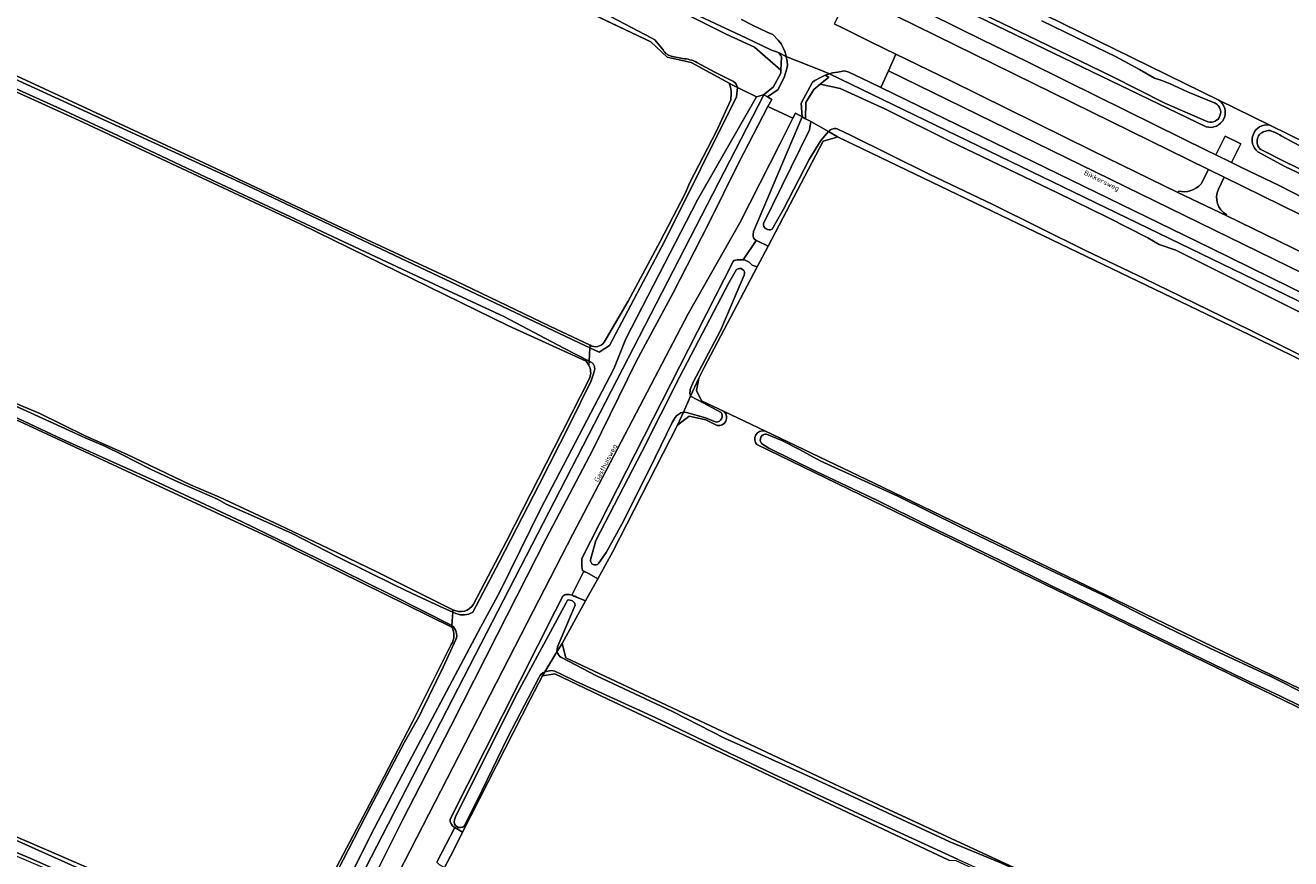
# Model space of a CAD drawing. Header units: metres. Extents: x 149984 to 156489, y 469398 to 478068.
# Tile 355 of 656: x 152621 to 152851, y 472955 to 473107. Entities that reach past the tile are written whole.
import ezdxf
from ezdxf.enums import TextEntityAlignment as Align

# ---------------------------------------------------------------- set-up
doc = ezdxf.new("R2010")
doc.units = ezdxf.units.M
doc.header["$LTSCALE"] = 0.75
for name, color, linetype, lineweight in [('B-WE-GK-BESCHOEIING-G', 252, 'GK-BESCHOEIING-SO', 18), ('B-WE-GR-GRAS-GV', 252, 'Continuous', 13), ('B-WE-IE-TERREINAFSCHEIDING_KUNSTMATIG_MUUR-GV', 252, 'Continuous', 18), ('B-WE-OG-TERREIN_ERF-GV', 252, 'Continuous', 18), ('B-WE-OG-TERREIN_OEVER-GV', 252, 'Continuous', 18), ('B-WE-OG-TOPOGRAFIE-T18', 7, 'Continuous', 18), ('B-WE-OG-WATER-GV', 252, 'Continuous', 18), ('B-WE-OG-WATER_MEER-GV', 252, 'Continuous', 18), ('B-WE-OG-WATER_SLOOT-GV', 252, 'Continuous', 18), ('B-WE-OG-WEG-GV', 252, 'Continuous', 18), ('B-WE-VH-GESLOTENVERHARDING_ASFALT-GV', 252, 'Continuous', 18), ('B-WE-VH-GESLOTENVERHARDING_BETON-GV', 252, 'Continuous', 18), ('B-WE-VH-HALFVERHARDING_GRASBETONSTEEN-GV', 252, 'Continuous', 18)]:
    doc.layers.add(name, color=color, linetype=linetype, lineweight=lineweight)
doc.styles.add('NLCS-ISO-M500-T18', font='NLCS-ISO.ttf', dxfattribs={"height": 0.9})
doc.linetypes.add('GK-BESCHOEIING-SO', pattern='A,18,-3,[1,NLCS.SHX,S=0.6,R=0,X=0,Y=0],-3', length=24)

msp = doc.modelspace()

# ---------------------------------------------------------------- linework, layer by layer
at = {"layer": 'B-WE-GK-BESCHOEIING-G', "flags": 128}
for points in [[(152242.726, 473311.329), (152278.641, 473297.508), (152300.284, 473289.179), (152330.599, 473277.177), (152363.538, 473264.135), (152409.901, 473245.779), (152446.733, 473231.174), (152468.787, 473221.985), (152519.095, 473201.023), (152543.369, 473191.262), (152591.663, 473171.879), (152606.481, 473165.484), (152649.017, 473144.529), (152660.296, 473138.966), (152697.994, 473121.026), (152734.701, 473103.558), (152737.664, 473100.75), (152742.032, 473099.814), (152748.964, 473096.06)], [(152748.964, 473096.06), (152749.519, 473095.759)]]:
    msp.add_lwpolyline(points, dxfattribs=at)
at = {"layer": 'B-WE-GR-GRAS-GV', "flags": 128}
for points in [[(152748.964, 473096.06), (152742.032, 473099.814), (152737.664, 473100.75), (152734.701, 473103.558), (152660.296, 473138.966), (152625.823, 473155.969), (152606.481, 473165.484), (152591.663, 473171.879), (152520.325, 473200.511), (152445.661, 473231.621), (152300.284, 473289.179), (152242.726, 473311.329), (152240.542, 473310.861), (152238.67, 473309.925), (152212.96, 473263.539)], [(152654.789, 473182.857), (152838.067, 473092.951), (152847.199, 473088.471), (152854.277, 473084.999), (152863.802, 473103.784), (152855.159, 473108.263), (152854.07, 473108.827), (152848.679, 473111.621), (152725.254, 473175.585), (152672.111, 473204.855), (152666.836, 473207.069), (152663.777, 473205.252)], [(152470.499, 473157.701), (152481.013, 473153.593), (152502.051, 473144.978), (152520.618, 473137.645), (152540.028, 473129.795), (152556.254, 473123.579), (152563.344, 473120.551), (152573.888, 473116.496), (152591.9, 473109.099), (152604.96, 473103.913), (152621.014, 473096.612), (152636.424, 473089.412), (152653.408, 473081.523), (152667.066, 473075.106), (152683.021, 473067.627), (152699.175, 473060.076), (152716.343, 473051.839), (152723.661, 473048.36)], [(152723.458, 473044.728), (152722.979, 473045.481), (152708.848, 473051.906), (152671.068, 473070.365), (152630.575, 473089.31), (152611.317, 473098.029), (152599.082, 473103.224), (152581.721, 473110.072), (152560.449, 473119.065), (152549.178, 473123.713), (152534.965, 473129.375), (152524.303, 473133.6), (152508.385, 473139.914), (152497.248, 473144.368), (152485.438, 473149.141), (152469.698, 473155.528)], [(152698.513, 472997.095), (152665.753, 473013.221), (152619.788, 473034.552), (152540.386, 473066.508), (152448.212, 473104.047), (152446.594, 473104.706), (152418.088, 473035.886)], [(152726.238, 473048.905), (152730.613, 473056.362), (152736.427, 473067.255), (152740.979, 473075.945), (152741.796, 473077.953), (152746.659, 473087.337), (152749.252, 473093.01)], [(152997.838, 472974.631), (152845.173, 473049.508), (152768.708, 473086.285), (152768.171, 473086.124), (152766.062, 473085.491), (152756.046, 473066.396), (152754.082, 473062.653), (152744.455, 473044.299), (152743.44, 473042.364), (152743.374, 473041.991), (152743.043, 473040.115), (152743.969, 473038.263), (152748.088, 473036.299), (152755.438, 473032.795), (152775.323, 473023.314), (152895.047, 472965.503)], [(152702.469, 473001.287), (152708.44, 473012.71), (152718.606, 473032.548), (152723.615, 473042.448)], [(152612.17, 473040.691), (152623.431, 473036.017), (152631.839, 473031.898), (152639.355, 473028.58), (152650.952, 473022.991), (152656.247, 473020.76), (152667.147, 473015.633), (152676.06, 473011.418), (152685.012, 473007.079), (152697.701, 473000.756), (152698.712, 473000.253)], [(152420.26, 473035.057), (152487.514, 473009.389), (152498.589, 473005.422), (152509.729, 473001.346), (152523.559, 472996.08), (152533.34, 472992.707), (152542.103, 472989.345), (152555.793, 472984.201), (152567.391, 472979.747), (152574.653, 472976.898), (152590.382, 472970.618), (152599.237, 472967.147), (152608.924, 472963.326), (152618.598, 472959.238), (152627.002, 472955.613), (152636.336, 472951.574), (152647.506, 472946.668), (152658.012, 472941.859), (152667.172, 472937.771)], [(152746.811, 473033.784), (152744.754, 473034.781), (152742.771, 473035.212), (152741.7, 473035.444), (152739.576, 473033.851), (152727.759, 473010.748), (152725.074, 473005.885), (152722.85, 473001.856), (152718.597, 472994.151), (152719.261, 472991.495), (152777.152, 472964.276), (152887.091, 472913.423), (152967.155, 472876.511), (153036.73, 472844.645), (153109.89, 472810.787), (153193.539, 472772.547), (153239.347, 472751.568)], [(152755.438, 473032.795), (152748.088, 473036.299)], [(153109.939, 472859.548), (153079.882, 472873.856), (152979.769, 472921.788), (152890.941, 472963.878), (152815.218, 473000.62), (152814.595, 473000.923), (152753.996, 473030.301)], [(152669.566, 472938.648), (152673.95, 472946.637), (152685.371, 472968.271), (152691.385, 472979.883), (152698.403, 472993.961)], [(153049.872, 472835.275), (152985.473, 472864.239), (152969.563, 472871.256), (152962.268, 472874.363), (152959.516, 472875.564), (152945.994, 472882.072), (152877.305, 472913.955), (152874.965, 472914.802), (152836.786, 472932.842), (152812.451, 472944.425), (152790.254, 472954.595), (152789.083, 472954.635), (152730.009, 472982.543), (152726.793, 472984.062), (152717.234, 472988.578), (152715.024, 472988.258), (152714.987, 472988.253), (152712.778, 472983.919), (152700.484, 472959.791), (152698.803, 472956.492), (152697.162, 472953.365), (152686.059, 472932.206)]]:
    msp.add_lwpolyline(points, dxfattribs=at)
at = {"layer": 'B-WE-GR-GRAS-GV'}
for points in [[(152749.252, 473093.01, 0.1329209), (152748.964, 473096.06)], [(152723.661, 473048.36, 0.3876385), (152726.238, 473048.905)], [(152723.615, 473042.448, 0.2066867), (152723.458, 473044.728)], [(152748.088, 473036.299, -0.7352152), (152746.811, 473033.784)], [(152753.996, 473030.301, -0.7101567), (152755.438, 473032.795)], [(152698.712, 473000.253, 0.3926473), (152702.469, 473001.287)], [(152698.403, 472993.961, 0.2890453), (152698.513, 472997.095)]]:
    msp.add_lwpolyline(points, format="xyb", dxfattribs=at)
at = {"layer": 'B-WE-IE-TERREINAFSCHEIDING_KUNSTMATIG_MUUR-GV', "flags": 128}
for points in [[(152755.235, 473093.93), (152755.27, 473093.91), (152755.927, 473093.532), (152757.862, 473094.898), (152759.01, 473097.24), (152759.094, 473097.497), (152759.18, 473097.76), (152759.37, 473098.22), (152759.58, 473099.23), (152759.527, 473100.07), (152759.341, 473100.916), (152757.93, 473101.6), (152758.4, 473101.05), (152758.481, 473100.805), (152758.399, 473098.404), (152758.38, 473097.85), (152756.97, 473095.31)], [(152762.95, 473092.55), (152764.4, 473094.87), (152765.541, 473095.827), (152767.12, 473097.15), (152766.735, 473097.336), (152766.433, 473097.482), (152765.709, 473097.13), (152764.549, 473096.519), (152764.151, 473096.244), (152762.075, 473092.427), (152762.266, 473089.889), (152762.89, 473089.53)]]:
    msp.add_lwpolyline(points, close=True, dxfattribs=at)
at = {"layer": 'B-WE-OG-TERREIN_ERF-GV', "flags": 128}
for points in [[(152753.17, 473062.91), (152754.082, 473062.653), (152756.046, 473066.396), (152754.07, 473067.34), (152753.87, 473067.44), (152751.52, 473063.93), (152751.86, 473063.83), (152752.12, 473063.73), (152752.64, 473063.46), (152752.93, 473063.19)], [(152725.074, 473005.885), (152723.09, 473007.02), (152722.83, 473007.08), (152722.517, 473007.265), (152720.323, 473002.919), (152720.53, 473002.87), (152720.69, 473002.75), (152720.89, 473002.71), (152721.17, 473002.53), (152722.85, 473001.856)], [(152700.484, 472959.791), (152699.39, 472960.45), (152699.048, 472960.64), (152695.8, 472954.33), (152696.21, 472953.94), (152697.162, 472953.365), (152698.803, 472956.492)]]:
    msp.add_lwpolyline(points, close=True, dxfattribs=at)
at = {"layer": 'B-WE-OG-TERREIN_OEVER-GV', "flags": 128}
for points in [[(152240.989, 473312.132), (152242.726, 473311.329), (152300.284, 473289.179), (152445.661, 473231.621), (152520.325, 473200.511), (152591.663, 473171.879), (152606.481, 473165.484), (152625.823, 473155.969), (152660.296, 473138.966), (152734.701, 473103.558), (152737.664, 473100.75), (152742.032, 473099.814), (152748.964, 473096.06)], [(152458.652, 473260.225), (152486.84, 473249.289), (152503.949, 473242.015), (152521.725, 473234.201), (152533.857, 473229.118), (152555.103, 473220.164), (152576.717, 473211.472), (152585.582, 473208.487), (152629.979, 473188.941), (152667.09, 473170.792), (152695.587, 473156.367), (152700.43, 473154.01), (152771.54, 473119.14), (152835.74, 473088.1)], [(152838.067, 473092.951), (152654.789, 473182.857), (152652.893, 473183.787)], [(152470.496, 473157.225), (152472.627, 473156.548), (152547.987, 473126.332), (152602.894, 473104.182), (152661.388, 473077.353), (152722.69, 473048.339), (152723.635, 473047.895)], [(152723.635, 473047.895), (152723.661, 473048.36), (152716.343, 473051.839), (152699.175, 473060.076), (152683.021, 473067.627), (152667.066, 473075.106), (152653.408, 473081.523), (152636.424, 473089.412), (152621.014, 473096.612), (152604.96, 473103.913), (152591.9, 473109.099), (152573.888, 473116.496), (152563.344, 473120.551), (152556.254, 473123.579), (152540.028, 473129.795), (152520.618, 473137.645), (152502.051, 473144.978), (152481.013, 473153.593), (152470.499, 473157.701)], [(152733.793, 473112.308), (152748.455, 473104.959), (152753.585, 473102.594), (152758.399, 473098.404), (152758.481, 473100.805), (152758.4, 473101.05), (152757.93, 473101.6), (152756.68, 473102.05), (152751.99, 473104.28), (152742.67, 473108.66)], [(152581.721, 473110.072), (152599.082, 473103.224), (152611.317, 473098.029), (152630.575, 473089.31), (152671.068, 473070.365), (152708.848, 473051.906), (152722.979, 473045.481), (152723.458, 473044.728), (152723.499, 473045.46), (152718.872, 473047.832), (152707.972, 473053.595), (152696.201, 473059.067), (152684.69, 473064.478), (152671.007, 473070.853), (152653.787, 473078.93), (152637.777, 473086.507), (152627.323, 473091.387), (152612.781, 473097.901), (152595.916, 473105.12), (152585.054, 473109.181)], [(152736.966, 473102.115), (152735.451, 473103.903), (152734.925, 473104.243), (152727.477, 473108.09)], [(152836.048, 473088.984), (152828.212, 473092.386), (152818.639, 473097.233), (152805.123, 473103.827), (152792.171, 473110.07)], [(152805.832, 473107.398), (152812.248, 473104.301), (152819.266, 473100.905), (152823.619, 473098.495), (152826.356, 473096.977), (152827.699, 473096.553), (152829.182, 473095.948), (152832.344, 473094.473), (152837.369, 473092.419)], [(152448.212, 473104.047), (152540.386, 473066.508), (152619.788, 473034.552), (152665.753, 473013.221), (152698.513, 472997.095)], [(152698.513, 472997.095), (152698.532, 472997.399), (152687.474, 473002.985), (152674.207, 473009.509), (152660.265, 473016.297), (152644.179, 473023.813), (152627.762, 473031.224), (152618.706, 473035.457), (152603.536, 473041.931), (152590.294, 473047.095), (152571.344, 473054.595), (152562.162, 473058.226), (152547.293, 473064.433), (152533.325, 473069.83), (152516.594, 473076.779), (152502.044, 473082.533), (152488.893, 473087.969), (152476.973, 473092.775), (152468.747, 473096.013), (152454.619, 473101.864), (152448.359, 473104.703)], [(152864.012, 473104.43), (152863.802, 473103.784), (152854.277, 473084.999), (152847.199, 473088.471)], [(152740.496, 473100.508), (152738.679, 473100.915)], [(152749.752, 473096.362), (152746.339, 473098.016), (152743.088, 473099.82)], [(152852.23, 473056.59), (152767.244, 473097.747), (152767.019, 473097.674), (152766.897, 473097.634), (152766.433, 473097.482), (152766.735, 473097.336), (152767.12, 473097.15), (152765.541, 473095.827), (152769.166, 473095.087), (152777.265, 473091.349), (152789.102, 473085.488), (152808.716, 473076.12), (152817.876, 473071.62), (152825.122, 473067.882), (152827.175, 473066.682), (152830.221, 473065.69), (152843.12, 473059.229), (152868.64, 473046.423)], [(152723.661, 473048.36), (152723.635, 473047.895), (152725.341, 473047.092), (152727.213, 473048.339), (152737.196, 473067.214), (152750.299, 473093.575), (152750.513, 473095.264), (152749.519, 473095.759), (152748.964, 473096.06)], [(152748.964, 473096.06), (152749.519, 473095.759), (152750.513, 473095.264)], [(152637.3, 472865.69), (152639.47, 472869.13), (152686.921, 472961.237), (152688.281, 472963.877), (152706.89, 473000), (152755.27, 473093.91), (152755.235, 473093.93), (152753.925, 473093.566), (152743.209, 473074.798), (152730.184, 473049.518), (152727.994, 473044.071), (152714.672, 473018.554), (152707.272, 473003.516), (152703.779, 472997.181), (152690.28, 472971.664), (152683.708, 472959.231), (152679.801, 472951.238), (152670.506, 472932.766), (152664.052, 472919.919), (152656.297, 472904.881), (152650.376, 472893.336), (152646.173, 472885.047), (152640.726, 472874.982), (152635.997, 472866.449)], [(152749.252, 473093.01), (152746.659, 473087.337), (152741.796, 473077.953), (152740.979, 473075.945), (152736.427, 473067.255), (152730.613, 473056.362), (152726.238, 473048.905)], [(152755.201, 473070.545), (152763.576, 473087.527), (152763.812, 473089.067), (152762.89, 473089.53), (152762.266, 473089.889), (152753.41, 473069.07), (152753.32, 473068.45), (152753.32, 473068.25), (152753.42, 473067.89), (152753.55, 473067.73), (152753.87, 473067.44), (152754.07, 473067.34), (152756.046, 473066.396), (152766.062, 473085.491), (152768.171, 473086.124), (152768.708, 473086.285), (152767.023, 473087.242)], [(152767.023, 473087.242), (152765.666, 473085.591), (152763.535, 473082.157), (152758.833, 473073.111), (152756.795, 473069.487)], [(152767.023, 473087.242), (152768.708, 473086.285), (152845.173, 473049.508), (152997.838, 472974.631), (153082.769, 472933.223), (153133.687, 472908.161), (153133.928, 472905.387), (153130.766, 472898.731), (153132.667, 472897.824), (153134.887, 472896.766), (153136.901, 472900.927), (153137.57, 472902.31), (153138.994, 472903.722), (153140.581, 472903.986), (153158.689, 472895.056), (153271.415, 472839.468)], [(152852.774, 473046.603), (152843.748, 473051.093), (152831.227, 473057.225), (152824.467, 473060.506), (152813.82, 473065.624), (152796.956, 473073.979), (152785.375, 473079.485), (152771.053, 473086.588), (152768.847, 473087.622)], [(152849.389, 473086.487), (152851.63, 473085.225), (152852.903, 473084.557)], [(152845.159, 473083.561), (152850.094, 473080.887), (152853.294, 473079.362), (152858.135, 473078.101)], [(152857.99, 473078.445), (152855.787, 473079.074), (152853.793, 473079.95), (152850.114, 473081.734), (152845.674, 473083.972)], [(152741.959, 473039.1), (152743.44, 473042.364), (152744.455, 473044.299), (152754.082, 473062.653), (152753.17, 473062.91), (152752.93, 473063.19), (152752.64, 473063.46), (152752.12, 473063.73), (152751.86, 473063.83), (152751.52, 473063.93), (152750.4, 473063.93), (152749.84, 473063.78), (152749.68, 473063.62), (152722.18, 473009.56), (152722.15, 473008.92), (152722.14, 473008.14), (152722.27, 473007.41), (152722.517, 473007.265), (152722.83, 473007.08), (152723.09, 473007.02), (152725.074, 473005.885), (152727.759, 473010.748), (152739.576, 473033.851), (152740.641, 473036.197)], [(152723.746, 473009.349), (152724.737, 473012.87), (152733.085, 473028.974), (152740.012, 473042.709), (152748.893, 473059.701), (152750.323, 473062.155)], [(152751.711, 473061.126), (152747.385, 473051.083), (152742.441, 473041.637), (152741.904, 473040.349)], [(152724.076, 473045.164), (152723.499, 473045.46), (152723.458, 473044.728)], [(152702.34, 472999.803), (152707.217, 473009.059), (152714.379, 473023.053), (152720.06, 473034.111), (152723.842, 473041.888), (152724.339, 473043.345)], [(152723.615, 473042.448), (152718.606, 473032.548), (152708.44, 473012.71), (152702.469, 473001.287)], [(152748.088, 473036.299), (152743.969, 473038.263), (152743.043, 473040.115), (152743.374, 473041.991), (152743.44, 473042.364), (152741.959, 473039.1), (152744.222, 473037.886), (152747.493, 473036.168)], [(152618.532, 473037.571), (152626.007, 473034.189), (152631.816, 473031.532), (152635.37, 473030.034), (152638.458, 473028.499), (152643.718, 473025.858), (152648.781, 473023.462), (152655.901, 473020.397), (152657.48, 473019.494), (152662.427, 473017.28), (152669.444, 473014.144), (152677.955, 473009.779), (152682.978, 473007.275), (152688.16, 473004.726), (152691.274, 473003.246), (152696.4, 473000.863), (152698.686, 472999.844), (152698.712, 473000.253), (152697.701, 473000.756), (152685.012, 473007.079), (152676.06, 473011.418), (152667.147, 473015.633), (152656.247, 473020.76), (152650.952, 473022.991), (152639.355, 473028.58), (152631.839, 473031.898), (152623.431, 473036.017), (152612.17, 473040.691)], [(152667.172, 472937.771), (152658.012, 472941.859), (152647.506, 472946.668), (152636.336, 472951.574), (152627.002, 472955.613), (152618.598, 472959.238), (152608.924, 472963.326), (152599.237, 472967.147), (152590.382, 472970.618), (152574.653, 472976.898), (152567.391, 472979.747), (152555.793, 472984.201), (152542.103, 472989.345), (152533.34, 472992.707), (152523.559, 472996.08), (152509.729, 473001.346), (152498.589, 473005.422), (152487.514, 473009.389), (152420.26, 473035.057)], [(152420.717, 473034.53), (152427.619, 473032.023), (152443.987, 473025.764), (152452.658, 473022.455), (152463.691, 473018.211), (152475.149, 473013.879), (152489.94, 473008.282), (152496.303, 473005.785), (152512.63, 472999.681), (152528.745, 472993.745), (152538.123, 472990.313), (152547.556, 472986.599), (152556.256, 472983.463), (152559.659, 472982.289), (152573.565, 472976.779), (152595.298, 472968.081), (152610.883, 472962.075), (152630.993, 472953.065), (152635.343, 472951.257), (152638.203, 472949.939), (152641.762, 472948.499), (152648.236, 472945.523), (152657.054, 472941.569), (152667.346, 472937.142)], [(152739.139, 473035.218), (152738.576, 473034.311), (152734.452, 473025.815), (152729.444, 473015.831), (152726.598, 473010.683), (152725.219, 473008.661)], [(152746.599, 473034.383), (152744.65, 473035.167), (152741.236, 473036.148), (152740.641, 473036.197), (152739.576, 473033.851), (152741.7, 473035.444), (152742.771, 473035.212), (152744.754, 473034.781), (152746.811, 473033.784)], [(152419.388, 473032.647), (152549.781, 472983.448), (152595.342, 472965.668), (152624.473, 472953.286), (152665.907, 472934.681), (152665.906, 472932.331), (152666.97, 472933.621), (152666.585, 472934.335), (152664.36, 472935.813), (152656.857, 472939.065), (152639.474, 472947.208), (152621.899, 472955.043), (152605.578, 472961.789), (152586.241, 472969.534), (152568.298, 472976.523), (152553.904, 472982.278), (152529.516, 472991.442), (152508.822, 472999.19), (152488.399, 473006.935), (152471.32, 473013.576), (152452.434, 473020.805), (152435.573, 473027.334), (152421.399, 473032.514), (152420.15, 473033.13)], [(152895.047, 472965.503), (152775.323, 473023.314), (152755.438, 473032.795)], [(152755.763, 473032.198), (152758.529, 473031.018), (152761.74, 473029.424), (152765.545, 473027.373), (152779.67, 473020.915), (152791.049, 473015.28), (152800.663, 473010.697), (152807.267, 473007.52), (152817.005, 473002.918), (152826.417, 472998.13), (152836.446, 472993.301), (152847.655, 472988.068), (152860.496, 472981.548)], [(152753.996, 473030.301), (152814.595, 473000.923), (152815.218, 473000.62), (152890.941, 472963.878), (152979.769, 472921.788), (153079.882, 472873.856), (153109.939, 472859.548)], [(152856.691, 472980.878), (152849.144, 472984.593), (152842.804, 472987.595), (152831.243, 472993.14), (152819.49, 472998.859), (152807.728, 473004.536), (152798.186, 473009.275), (152785.102, 473015.583), (152775.945, 473020.114), (152764.807, 473025.416), (152756.215, 473029.68), (152754.879, 473030.477)], [(152720.977, 473001.095), (152717.772, 472993.525), (152717.668, 472993.009), (152717.644, 472992.593), (152718.597, 472994.151), (152722.85, 473001.856), (152721.17, 473002.53), (152720.89, 473002.71), (152720.69, 473002.75), (152720.53, 473002.87), (152720.323, 473002.919), (152719.85, 473003.03), (152719.57, 473003.05), (152719.25, 473003.03), (152719.05, 473003), (152718.69, 473002.76), (152717.297, 473000), (152698.21, 472962.19), (152698.21, 472961.89), (152698.23, 472961.69), (152698.46, 472961.24), (152698.64, 472960.96), (152698.94, 472960.7), (152699.048, 472960.64), (152699.39, 472960.45), (152700.484, 472959.791), (152712.778, 472983.919), (152714.987, 472988.253), (152715.419, 472988.959)], [(152698.98, 472962.034), (152699.161, 472962.605), (152710.054, 472984.393), (152719.29, 473001.503), (152719.576, 473002.008)], [(152698.712, 473000.253), (152698.686, 472999.844), (152699.263, 472999.587)], [(152698.532, 472997.399), (152698.513, 472997.095)], [(152698.403, 472993.961), (152691.385, 472979.883), (152685.371, 472968.271), (152673.95, 472946.637), (152669.566, 472938.648), (152669.325, 472937.47), (152671.799, 472941.273), (152676.735, 472950.874), (152683.721, 472964.396), (152689.884, 472976.209), (152692.735, 472981.223), (152693.056, 472981.852), (152696.927, 472989.821), (152699.244, 472994.823)], [(152718.597, 472994.151), (152717.644, 472992.593)], [(153036.73, 472844.645), (152967.155, 472876.511), (152887.091, 472913.423), (152777.152, 472964.276), (152719.261, 472991.495), (152718.597, 472994.151)], [(152718.459, 472991.558), (152724.82, 472988.269), (152738.652, 472981.727), (152748.117, 472976.892), (152750.945, 472975.633), (152762.501, 472970.43), (152772.559, 472965.752), (152789.148, 472958.059), (152798.427, 472954.245), (152808.602, 472949.484), (152825.153, 472941.895), (152834.331, 472937.586), (152851.104, 472929.471), (152863.647, 472923.6)], [(152790.515, 472954.89), (152774.127, 472962.435), (152757.048, 472970.378), (152747.499, 472974.92), (152735.488, 472980.67), (152721.043, 472987.279), (152718.555, 472988.511), (152717.286, 472989.087), (152716.578, 472989.21), (152715.419, 472988.959), (152714.987, 472988.253), (152715.024, 472988.258), (152717.234, 472988.578), (152726.793, 472984.062), (152730.009, 472982.543), (152789.083, 472954.635)], [(152714.317, 472987.89), (152711.758, 472982.907), (152708.715, 472977.077), (152703.066, 472965.449), (152700.735, 472960.901)]]:
    msp.add_lwpolyline(points, dxfattribs=at)
at = {"layer": 'B-WE-OG-TERREIN_OEVER-GV'}
for points in [[(152738.679, 473100.915, -0.2581684), (152736.966, 473102.115)], [(152743.088, 473099.82, 0.1058315), (152740.496, 473100.508)], [(152750.513, 473095.264, 0.1634745), (152749.752, 473096.362)], [(152748.964, 473096.06, -0.1329209), (152749.252, 473093.01)], [(152835.74, 473088.1, 0.8432162), (152838.067, 473092.951)], [(152837.369, 473092.419, -0.9076474), (152836.048, 473088.984)], [(152768.847, 473087.622, 0.350119), (152767.023, 473087.242)], [(152847.199, 473088.471, 0.7513028), (152845.159, 473083.561)], [(152845.674, 473083.972, -0.6390292), (152846.62, 473087.334)], [(152846.62, 473087.334, -0.1000738), (152847.404, 473087.4)], [(152847.404, 473087.4, -0.0604497), (152849.389, 473086.487)], [(152756.795, 473069.487, -0.5920562), (152755.201, 473070.545)], [(152750.323, 473062.155, -0.7723068), (152751.711, 473061.126)], [(152726.238, 473048.905, -0.3876385), (152723.661, 473048.36)], [(152723.458, 473044.728, -0.2066867), (152723.615, 473042.448)], [(152724.339, 473043.345, 0.3250247), (152724.076, 473045.164)], [(152741.904, 473040.349, 0.1338364), (152741.959, 473039.1)], [(152740.641, 473036.197, 0.1969287), (152739.139, 473035.218)], [(152747.493, 473036.168, -0.6198479), (152746.599, 473034.383)], [(152746.811, 473033.784, 0.7352152), (152748.088, 473036.299)], [(152755.438, 473032.795, 0.7101567), (152753.996, 473030.301)], [(152754.879, 473030.477, -0.6631705), (152755.763, 473032.198)], [(152725.219, 473008.661, -0.705185), (152723.746, 473009.349)], [(152719.576, 473002.008, -0.436039), (152720.977, 473001.095)], [(152702.469, 473001.287, -0.3926473), (152698.712, 473000.253)], [(152699.263, 472999.587, 0.2371481), (152702.34, 472999.803)], [(152699.244, 472994.823, 0.3382088), (152698.532, 472997.399)], [(152698.513, 472997.095, -0.2890453), (152698.403, 472993.961)], [(152717.644, 472992.593, 0.1845699), (152718.459, 472991.558)], [(152715.419, 472988.959, 0.1690855), (152714.317, 472987.89)], [(152700.735, 472960.901, -0.7437229), (152698.98, 472962.034)]]:
    msp.add_lwpolyline(points, format="xyb", dxfattribs=at)
at = {"layer": 'B-WE-OG-WATER-GV', "flags": 128}
for points in [[(152750.513, 473095.264), (152753.925, 473093.566), (152755.235, 473093.93), (152756.97, 473095.31), (152758.38, 473097.85), (152758.399, 473098.404), (152753.585, 473102.594), (152748.455, 473104.959), (152733.793, 473112.308), (152723.132, 473117.511), (152704.758, 473126.68), (152693.225, 473132.829), (152684.201, 473136.94), (152669.866, 473144.217), (152653.02, 473152.112), (152623.622, 473166.193), (152606.922, 473174.379), (152580.653, 473185.258), (152535.719, 473204.105), (152500.426, 473218.258), (152499.371, 473217.931), (152456.875, 473235.468), (152446.178, 473239.98)], [(152727.477, 473108.09), (152734.925, 473104.243), (152735.451, 473103.903), (152736.966, 473102.115)], [(152738.679, 473100.915), (152740.496, 473100.508)], [(152743.088, 473099.82), (152746.339, 473098.016), (152749.752, 473096.362)], [(152747.493, 473036.168), (152744.222, 473037.886), (152741.959, 473039.1), (152740.641, 473036.197)], [(152740.641, 473036.197), (152741.236, 473036.148), (152744.65, 473035.167), (152746.599, 473034.383)]]:
    msp.add_lwpolyline(points, dxfattribs=at)
at = {"layer": 'B-WE-OG-WATER-GV'}
for points in [[(152736.966, 473102.115, 0.2581684), (152738.679, 473100.915)], [(152740.496, 473100.508, -0.1058315), (152743.088, 473099.82)], [(152749.752, 473096.362, -0.1634745), (152750.513, 473095.264)], [(152746.599, 473034.383, 0.6198479), (152747.493, 473036.168)]]:
    msp.add_lwpolyline(points, format="xyb", dxfattribs=at)
at = {"layer": 'B-WE-OG-WATER_MEER-GV', "flags": 128}
for points in [[(152777.265, 473091.349), (152769.166, 473095.087), (152765.541, 473095.827), (152764.4, 473094.87), (152762.95, 473092.55), (152762.89, 473089.53), (152763.812, 473089.067), (152767.023, 473087.242)], [(152868.64, 473046.423), (152843.12, 473059.229), (152830.221, 473065.69), (152827.175, 473066.682), (152825.122, 473067.882), (152817.876, 473071.62), (152808.716, 473076.12), (152789.102, 473085.488), (152777.265, 473091.349)], [(152768.847, 473087.622), (152771.053, 473086.588), (152785.375, 473079.485), (152796.956, 473073.979), (152813.82, 473065.624), (152824.467, 473060.506), (152831.227, 473057.225), (152843.748, 473051.093), (152852.774, 473046.603)]]:
    msp.add_lwpolyline(points, dxfattribs=at)
at = {"layer": 'B-WE-OG-WATER_MEER-GV'}
msp.add_lwpolyline([(152767.023, 473087.242, -0.350119), (152768.847, 473087.622)], format="xyb", dxfattribs=at)
at = {"layer": 'B-WE-OG-WATER_SLOOT-GV', "flags": 128}
for points in [[(152723.635, 473047.895), (152722.69, 473048.339), (152661.388, 473077.353), (152602.894, 473104.182), (152547.987, 473126.332), (152472.627, 473156.548), (152470.496, 473157.225)], [(152469.958, 473156.101), (152477.971, 473152.421), (152566.191, 473117.191), (152585.054, 473109.181), (152595.916, 473105.12), (152612.781, 473097.901), (152627.323, 473091.387), (152637.777, 473086.507), (152653.787, 473078.93), (152671.007, 473070.853), (152684.69, 473064.478), (152696.201, 473059.067), (152707.972, 473053.595), (152718.872, 473047.832), (152723.499, 473045.46), (152723.635, 473047.895)], [(152792.171, 473110.07), (152805.123, 473103.827), (152818.639, 473097.233), (152828.212, 473092.386), (152836.048, 473088.984)], [(152837.369, 473092.419), (152832.344, 473094.473), (152829.182, 473095.948), (152827.699, 473096.553), (152826.356, 473096.977), (152823.619, 473098.495), (152819.266, 473100.905), (152812.248, 473104.301), (152805.832, 473107.398)], [(152448.359, 473104.703), (152454.619, 473101.864), (152468.747, 473096.013), (152476.973, 473092.775), (152488.893, 473087.969), (152502.044, 473082.533), (152516.594, 473076.779), (152533.325, 473069.83), (152547.293, 473064.433), (152562.162, 473058.226), (152571.344, 473054.595), (152590.294, 473047.095), (152603.536, 473041.931), (152618.706, 473035.457), (152627.762, 473031.224), (152644.179, 473023.813), (152660.265, 473016.297), (152674.207, 473009.509), (152687.474, 473002.985), (152698.532, 472997.399)], [(152679.801, 472951.238), (152683.708, 472959.231), (152690.28, 472971.664), (152703.779, 472997.181), (152707.272, 473003.516), (152714.672, 473018.554), (152727.994, 473044.071), (152730.184, 473049.518), (152743.209, 473074.798), (152753.925, 473093.566), (152750.513, 473095.264), (152750.299, 473093.575), (152737.196, 473067.214), (152727.213, 473048.339), (152725.341, 473047.092), (152723.635, 473047.895), (152723.499, 473045.46), (152724.076, 473045.164)], [(152756.795, 473069.487), (152758.833, 473073.111), (152763.535, 473082.157), (152765.666, 473085.591), (152767.023, 473087.242), (152763.812, 473089.067), (152763.576, 473087.527), (152755.201, 473070.545)], [(152852.903, 473084.557), (152851.63, 473085.225), (152849.389, 473086.487)], [(152845.674, 473083.972), (152850.114, 473081.734), (152853.793, 473079.95), (152855.787, 473079.074), (152857.99, 473078.445)], [(152750.323, 473062.155), (152748.893, 473059.701), (152740.012, 473042.709), (152733.085, 473028.974), (152724.737, 473012.87), (152723.746, 473009.349)], [(152741.904, 473040.349), (152742.441, 473041.637), (152747.385, 473051.083), (152751.711, 473061.126)], [(152724.339, 473043.345), (152723.842, 473041.888), (152720.06, 473034.111), (152714.379, 473023.053), (152707.217, 473009.059), (152702.34, 472999.803)], [(152740.641, 473036.197), (152741.959, 473039.1)], [(152698.532, 472997.399), (152698.686, 472999.844), (152696.4, 473000.863), (152691.274, 473003.246), (152688.16, 473004.726), (152682.978, 473007.275), (152677.955, 473009.779), (152669.444, 473014.144), (152662.427, 473017.28), (152657.48, 473019.494), (152655.901, 473020.397), (152648.781, 473023.462), (152643.718, 473025.858), (152638.458, 473028.499), (152635.37, 473030.034), (152631.816, 473031.532), (152626.007, 473034.189), (152618.532, 473037.571)], [(152667.346, 472937.142), (152657.054, 472941.569), (152648.236, 472945.523), (152641.762, 472948.499), (152638.203, 472949.939), (152635.343, 472951.257), (152630.993, 472953.065), (152610.883, 472962.075), (152595.298, 472968.081), (152573.565, 472976.779), (152559.659, 472982.289), (152556.256, 472983.463), (152547.556, 472986.599), (152538.123, 472990.313), (152528.745, 472993.745), (152512.63, 472999.681), (152496.303, 473005.785), (152489.94, 473008.282), (152475.149, 473013.879), (152463.691, 473018.211), (152452.658, 473022.455), (152443.987, 473025.764), (152427.619, 473032.023), (152420.717, 473034.53)], [(152725.219, 473008.661), (152726.598, 473010.683), (152729.444, 473015.831), (152734.452, 473025.815), (152738.576, 473034.311), (152739.139, 473035.218)], [(152420.15, 473033.13), (152421.399, 473032.514), (152435.573, 473027.334), (152452.434, 473020.805), (152471.32, 473013.576), (152488.399, 473006.935), (152508.822, 472999.19), (152529.516, 472991.442), (152553.904, 472982.278), (152568.298, 472976.523), (152586.241, 472969.534), (152605.578, 472961.789), (152621.899, 472955.043), (152639.474, 472947.208), (152656.857, 472939.065), (152664.36, 472935.813), (152666.585, 472934.335), (152666.97, 472933.621), (152669.054, 472936.147), (152669.325, 472937.47)], [(152860.496, 472981.548), (152847.655, 472988.068), (152836.446, 472993.301), (152826.417, 472998.13), (152817.005, 473002.918), (152807.267, 473007.52), (152800.663, 473010.697), (152791.049, 473015.28), (152779.67, 473020.915), (152765.545, 473027.373), (152761.74, 473029.424), (152758.529, 473031.018), (152755.763, 473032.198)], [(152754.879, 473030.477), (152756.215, 473029.68), (152764.807, 473025.416), (152775.945, 473020.114), (152785.102, 473015.583), (152798.186, 473009.275), (152807.728, 473004.536), (152819.49, 472998.859), (152831.243, 472993.14), (152842.804, 472987.595), (152849.144, 472984.593), (152856.691, 472980.878)], [(152719.576, 473002.008), (152719.29, 473001.503), (152710.054, 472984.393), (152699.161, 472962.605), (152698.98, 472962.034)], [(152699.263, 472999.587), (152698.686, 472999.844), (152698.532, 472997.399)], [(152715.419, 472988.959), (152717.644, 472992.593), (152717.668, 472993.009), (152717.772, 472993.525), (152720.977, 473001.095)], [(152699.244, 472994.823), (152696.927, 472989.821), (152693.056, 472981.852), (152692.735, 472981.223), (152689.884, 472976.209), (152683.721, 472964.396), (152676.735, 472950.874), (152671.799, 472941.273), (152669.325, 472937.47), (152669.054, 472936.147), (152666.97, 472933.621)], [(152717.644, 472992.593), (152715.419, 472988.959), (152716.578, 472989.21), (152717.286, 472989.087), (152718.555, 472988.511), (152721.043, 472987.279), (152735.488, 472980.67), (152747.499, 472974.92), (152757.048, 472970.378), (152774.127, 472962.435), (152790.515, 472954.89), (152804.98, 472948.333), (152820.015, 472941.351), (152835.256, 472934.256), (152850.617, 472927.238), (152857.57, 472923.77)], [(152863.647, 472923.6), (152851.104, 472929.471), (152834.331, 472937.586), (152825.153, 472941.895), (152808.602, 472949.484), (152798.427, 472954.245), (152789.148, 472958.059), (152772.559, 472965.752), (152762.501, 472970.43), (152750.945, 472975.633), (152748.117, 472976.892), (152738.652, 472981.727), (152724.82, 472988.269), (152718.459, 472991.558)], [(152700.735, 472960.901), (152703.066, 472965.449), (152708.715, 472977.077), (152711.758, 472982.907), (152714.317, 472987.89)]]:
    msp.add_lwpolyline(points, dxfattribs=at)
at = {"layer": 'B-WE-OG-WATER_SLOOT-GV'}
for points in [[(152836.048, 473088.984, 0.9076474), (152837.369, 473092.419)], [(152846.62, 473087.334, 0.6390292), (152845.674, 473083.972)], [(152847.404, 473087.4, 0.1000738), (152846.62, 473087.334)], [(152849.389, 473086.487, 0.0604497), (152847.404, 473087.4)], [(152755.201, 473070.545, 0.5920562), (152756.795, 473069.487)], [(152751.711, 473061.126, 0.7723068), (152750.323, 473062.155)], [(152724.076, 473045.164, -0.3250247), (152724.339, 473043.345)], [(152741.959, 473039.1, -0.1338364), (152741.904, 473040.349)], [(152739.139, 473035.218, -0.1969287), (152740.641, 473036.197)], [(152755.763, 473032.198, 0.6631705), (152754.879, 473030.477)], [(152723.746, 473009.349, 0.705185), (152725.219, 473008.661)], [(152720.977, 473001.095, 0.436039), (152719.576, 473002.008)], [(152702.34, 472999.803, -0.2371481), (152699.263, 472999.587)], [(152698.532, 472997.399, -0.3382088), (152699.244, 472994.823)], [(152718.459, 472991.558, -0.1845699), (152717.644, 472992.593)], [(152714.317, 472987.89, -0.1690855), (152715.419, 472988.959)], [(152698.98, 472962.034, 0.7437229), (152700.735, 472960.901)]]:
    msp.add_lwpolyline(points, format="xyb", dxfattribs=at)
at = {"layer": 'B-WE-OG-WEG-GV', "flags": 128}
for points in [[(152835.74, 473088.1), (152771.54, 473119.14)], [(152772.365, 473111.754), (152771.832, 473111.583), (152771.365, 473111.447), (152770.74, 473111.232), (152770.292, 473110.984), (152769.716, 473110.044), (152768.06, 473106.832), (152768.32, 473106.703), (152769.584, 473106.076), (152774.21, 473103.78), (152777.182, 473102.344), (152779.298, 473101.321), (152789.17, 473096.55), (152815.05, 473083.74), (152830.602, 473076.183), (152830.72, 473076.41)], [(152834.83, 473077.71), (152836.192, 473080.327), (152772.365, 473111.754)], [(152742.67, 473108.66), (152751.99, 473104.28), (152756.68, 473102.05), (152757.93, 473101.6), (152759.341, 473100.916), (152759.174, 473101.68), (152758.838, 473102.352), (152758.41, 473103.207), (152757.891, 473103.879), (152756.947, 473104.901), (152755.9, 473105.3), (152753.338, 473106.55), (152751.194, 473107.596)], [(152785.551, 473108.606), (152795.102, 473103.872), (152802.999, 473100.012), (152810.355, 473096.422), (152826.419, 473088.484), (152835.981, 473083.708), (152837.484, 473082.979), (152839.18, 473086.38), (152842.05, 473084.99), (152840.357, 473081.584), (152842.046, 473080.764), (152849.017, 473077.403), (152853.397, 473075.187)], [(152679.877, 472942.72), (152689.572, 472962.007), (152698.313, 472979.115), (152706.763, 472995.682), (152715.69, 473013.246), (152724.153, 473029.373), (152732.079, 473045.424), (152738.802, 473057.913), (152745.192, 473070.47), (152750.713, 473081.623), (152756.034, 473091.8), (152756.706, 473093.085), (152755.927, 473093.532), (152755.27, 473093.91), (152706.89, 473000), (152688.281, 472963.877)], [(152847.199, 473088.471), (152838.067, 473092.951)], [(152695.8, 472954.33), (152699.048, 472960.64), (152698.94, 472960.7), (152698.64, 472960.96), (152698.46, 472961.24), (152698.23, 472961.69), (152698.21, 472961.89), (152698.21, 472962.19), (152717.297, 473000), (152718.69, 473002.76), (152719.05, 473003), (152719.25, 473003.03), (152719.57, 473003.05), (152719.85, 473003.03), (152720.323, 473002.919), (152722.517, 473007.265), (152722.27, 473007.41), (152722.14, 473008.14), (152722.15, 473008.92), (152722.18, 473009.56), (152749.68, 473063.62), (152749.84, 473063.78), (152750.4, 473063.93), (152751.52, 473063.93), (152753.87, 473067.44), (152753.55, 473067.73), (152753.42, 473067.89), (152753.32, 473068.25), (152753.32, 473068.45), (152753.41, 473069.07), (152762.266, 473089.889), (152761.04, 473090.593), (152760.575, 473089.68), (152758.227, 473085.067), (152750.898, 473070.653), (152741.541, 473054.066), (152720.54, 473014.02), (152713.326, 473000), (152687.6, 472950)], [(152939.752, 473032.518), (152940.608, 473034.219), (152903.474, 473052.468), (152902.832, 473051.064), (152876.76, 473063.83), (152871.36, 473066.64), (152869.945, 473072.707), (152868.536, 473071.028), (152863.848, 473073.45), (152864.09, 473073.88), (152864.422, 473074.423), (152858.135, 473078.101), (152853.294, 473079.362), (152850.094, 473080.887), (152845.159, 473083.561)], [(152852.84, 473072.13), (152839.051, 473078.92), (152837.98, 473076.74)], [(152839.47, 473072.14), (152839.373, 473071.943), (152851.46, 473066.1), (152858.046, 473062.886)], [(152688.281, 472963.877), (152686.921, 472961.237), (152639.47, 472869.13), (152637.3, 472865.69)]]:
    msp.add_lwpolyline(points, dxfattribs=at)
msp.add_lwpolyline([(152776.576, 473095.223), (152774.417, 473096.274), (152770.75, 473098.06), (152769.952, 473098.274), (152768.763, 473098.046), (152767.786, 473097.924), (152767.526, 473097.839), (152767.244, 473097.747), (152852.23, 473056.59), (152854.139, 473055.66), (152854.751, 473057.122), (152836.45, 473066.07)], close=True, dxfattribs=at)
at = {"layer": 'B-WE-OG-WEG-GV'}
for points in [[(152838.067, 473092.951, -0.8432162), (152835.74, 473088.1)], [(152845.159, 473083.561, -0.7513028), (152847.199, 473088.471)], [(152830.72, 473076.41, 0.273955), (152834.83, 473077.71)], [(152837.98, 473076.74, 0.3934603), (152839.47, 473072.14)]]:
    msp.add_lwpolyline(points, format="xyb", dxfattribs=at)
at = {"layer": 'B-WE-VH-GESLOTENVERHARDING_ASFALT-GV', "flags": 128}
for points in [[(152751.194, 473107.596), (152753.338, 473106.55), (152755.9, 473105.3), (152756.947, 473104.901), (152757.891, 473103.879), (152758.41, 473103.207), (152758.838, 473102.352), (152759.174, 473101.68), (152759.341, 473100.916), (152759.477, 473100.85), (152765.79, 473098.329), (152767.244, 473097.747), (152767.526, 473097.839), (152767.786, 473097.924), (152768.763, 473098.046), (152769.952, 473098.274), (152770.75, 473098.06), (152774.417, 473096.274), (152776.576, 473095.223), (152777.948, 473098.296), (152779.298, 473101.321), (152777.182, 473102.344), (152774.21, 473103.78), (152769.584, 473106.076), (152768.32, 473106.703)], [(152687.6, 472950), (152713.326, 473000), (152720.54, 473014.02), (152741.541, 473054.066), (152750.898, 473070.653), (152758.227, 473085.067), (152760.575, 473089.68), (152756.034, 473091.8), (152750.713, 473081.623), (152745.192, 473070.47), (152738.802, 473057.913), (152732.079, 473045.424), (152724.153, 473029.373), (152715.69, 473013.246), (152706.763, 472995.682), (152698.313, 472979.115), (152689.572, 472962.007), (152679.877, 472942.72)]]:
    msp.add_lwpolyline(points, dxfattribs=at)
for points in [[(152777.948, 473098.296), (152885.656, 473045.645), (153064.016, 472958.841), (153065.351, 472961.668), (153063.093, 472962.76), (153062.55, 472962.802), (153060.581, 472963.797), (153000, 472993.378), (152986.438, 473000), (152944.484, 473020.486), (152933.621, 473025.791), (152925.45, 473029.78), (152914.14, 473035.43), (152901.9, 473041.38), (152875.72, 473054.19), (152864.35, 473059.81), (152858.046, 473062.886), (152851.46, 473066.1), (152839.373, 473071.943), (152830.602, 473076.183), (152815.05, 473083.74), (152789.17, 473096.55), (152779.298, 473101.321)], [(152759.18, 473097.76), (152759.094, 473097.497), (152759.01, 473097.24), (152757.862, 473094.898), (152755.927, 473093.532), (152756.706, 473093.085), (152756.034, 473091.8), (152760.575, 473089.68), (152761.04, 473090.593), (152762.266, 473089.889), (152762.075, 473092.427), (152764.151, 473096.244), (152764.549, 473096.519), (152765.709, 473097.13), (152766.433, 473097.482), (152766.897, 473097.634), (152767.019, 473097.674), (152767.244, 473097.747), (152765.79, 473098.329), (152759.477, 473100.85), (152759.341, 473100.916), (152759.527, 473100.07), (152759.58, 473099.23), (152759.37, 473098.22)], [(153062.4, 472955.422), (153064.016, 472958.841), (152885.656, 473045.645), (152777.948, 473098.296), (152776.576, 473095.223), (152836.45, 473066.07), (152854.751, 473057.122), (152922.84, 473023.83), (152971.646, 473000), (153000, 472986.156), (153049.852, 472961.815), (153060.291, 472956.599), (153060.397, 472956.399)]]:
    msp.add_lwpolyline(points, close=True, dxfattribs=at)
at = {"layer": 'B-WE-VH-GESLOTENVERHARDING_BETON-GV', "flags": 128}
for points in [[(152773.664, 473114.408), (152772.365, 473111.754), (152836.192, 473080.327), (152839.051, 473078.92), (152852.84, 473072.13)], [(152854.982, 473074.15), (152853.397, 473075.187), (152849.017, 473077.403), (152842.046, 473080.764), (152840.357, 473081.584), (152837.484, 473082.979), (152835.981, 473083.708), (152826.419, 473088.484), (152810.355, 473096.422), (152802.999, 473100.012), (152795.102, 473103.872), (152785.551, 473108.606), (152778.341, 473112.206), (152773.664, 473114.408)]]:
    msp.add_lwpolyline(points, dxfattribs=at)
at = {"layer": 'B-WE-VH-HALFVERHARDING_GRASBETONSTEEN-GV', "flags": 128}
msp.add_lwpolyline([(152837.484, 473082.979), (152840.357, 473081.584), (152842.05, 473084.99), (152839.18, 473086.38)], close=True, dxfattribs=at)
for points in [[(152839.051, 473078.92), (152836.192, 473080.327), (152834.83, 473077.71)], [(152837.98, 473076.74), (152839.051, 473078.92)], [(152830.72, 473076.41), (152830.602, 473076.183), (152839.373, 473071.943), (152839.47, 473072.14)]]:
    msp.add_lwpolyline(points, dxfattribs=at)
at = {"layer": 'B-WE-VH-HALFVERHARDING_GRASBETONSTEEN-GV'}
for points in [[(152834.83, 473077.71, -0.273955), (152830.72, 473076.41)], [(152839.47, 473072.14, -0.3934603), (152837.98, 473076.74)]]:
    msp.add_lwpolyline(points, format="xyb", dxfattribs=at)

# ---------------------------------------------------------------- texts
at = {"layer": 'B-WE-OG-TOPOGRAFIE-T18', "style": 'NLCS-ISO-M500-T18'}
for s, rotation, p in [('Bikkersweg', 334.1, (152816.696, 473078.2)), ('Gasthuisweg', 62.4, (152726.611, 473026.886))]:
    msp.add_text(s, height=0.9, rotation=rotation, dxfattribs=at).set_placement(p, align=Align.MIDDLE)

doc.saveas('drawing.dxf')
